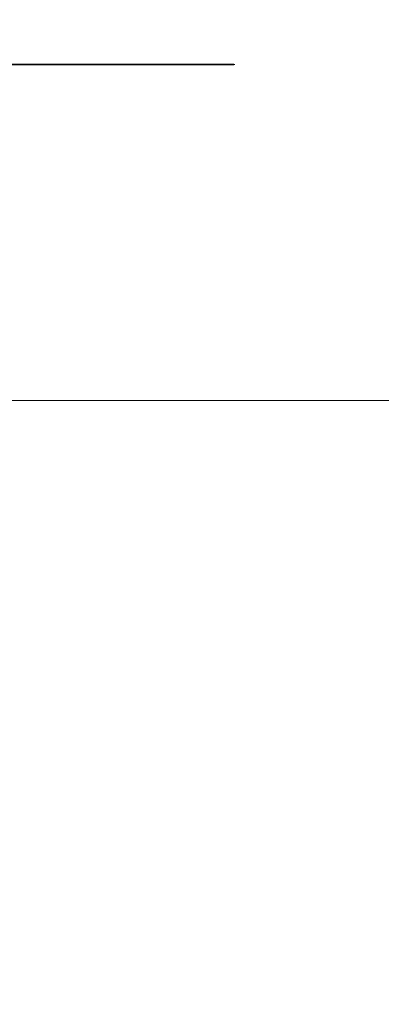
# Model space of a CAD drawing. Header units: millimetres. Extents: x -30280 to 309309, y -17460 to 4378.
# Tile 601 of 656: x 161800 to 161866, y -14242 to -14064. Entities that reach past the tile are written whole.
import ezdxf

# ---------------------------------------------------------------- set-up
doc = ezdxf.new("R2010")
doc.units = ezdxf.units.MM
doc.header["$MEASUREMENT"] = 0
doc.linetypes.add('Wipeout_Contour', pattern=[1000, 0, -1000])
doc.layers.add('P1_PLANTA PRIMERA_4_Nuevo_01 Sanitaris', color=7, linetype='Continuous')
doc.layers.add('P1_PLANTA PRIMERA_4_Nuevo_08_E_Envans secs', color=7, linetype='Continuous')
doc.layers.add('P1_PLANTA PRIMERA_4_Nuevo_01 Sanitaris_Pluma_Nº__75', color=7, linetype='Continuous', lineweight=5)

msp = doc.modelspace()

# ---------------------------------------------------------------- wipeouts: each hides what was drawn before it
at = {"color": 254, "linetype": 'Wipeout_Contour', "lineweight": 0, "ltscale": 649795.878531}
msp.add_wipeout([(161836.25, -14072.17), (161836.86, -14075.28), (161840.12, -14075.28), (161839.5, -14072.17)], dxfattribs=at).dxf.layer = 'P1_PLANTA PRIMERA_4_Nuevo_01 Sanitaris'

# ---------------------------------------------------------------- next in the draw order: wipeouts: each hides what was drawn before it
at = {"color": 254, "linetype": 'Wipeout_Contour', "lineweight": 0, "ltscale": 649770.186113}
msp.add_wipeout([(161826.63, -14072.17), (161827.2, -14075.28), (161836.86, -14075.28), (161836.25, -14072.17)], dxfattribs=at).dxf.layer = 'P1_PLANTA PRIMERA_4_Nuevo_01 Sanitaris'

# ---------------------------------------------------------------- next in the draw order: wipeouts: each hides what was drawn before it
at = {"color": 254, "linetype": 'Wipeout_Contour', "lineweight": 0, "ltscale": 649719.88753}
msp.add_wipeout([(161826.63, -14072.17), (161811.06, -14072.17), (161811.56, -14075.28), (161827.2, -14075.28)], dxfattribs=at).dxf.layer = 'P1_PLANTA PRIMERA_4_Nuevo_01 Sanitaris'
at = {"color": 254, "linetype": 'Wipeout_Contour', "lineweight": 0, "ltscale": 649809.253759}
msp.add_wipeout([(161836.86, -14075.28), (161841.79, -14084.86), (161845.16, -14084.86), (161840.12, -14075.28)], dxfattribs=at).dxf.layer = 'P1_PLANTA PRIMERA_4_Nuevo_01 Sanitaris'

# ---------------------------------------------------------------- next in the draw order: wipeouts: each hides what was drawn before it
at = {"color": 254, "linetype": 'Wipeout_Contour', "lineweight": 0, "ltscale": 649647.294163}
msp.add_wipeout([(161790.28, -14072.17), (161790.68, -14075.28), (161811.56, -14075.28), (161811.06, -14072.17)], dxfattribs=at).dxf.layer = 'P1_PLANTA PRIMERA_4_Nuevo_01 Sanitaris'
at = {"color": 254, "linetype": 'Wipeout_Contour', "lineweight": 0, "ltscale": 649783.059305}
msp.add_wipeout([(161827.2, -14075.28), (161831.78, -14084.86), (161841.79, -14084.86), (161836.86, -14075.28)], dxfattribs=at).dxf.layer = 'P1_PLANTA PRIMERA_4_Nuevo_01 Sanitaris'

# ---------------------------------------------------------------- next in the draw order: wipeouts: each hides what was drawn before it
at = {"color": 254, "linetype": 'Wipeout_Contour', "lineweight": 0, "ltscale": 649731.763958}
msp.add_wipeout([(161827.2, -14075.28), (161811.56, -14075.28), (161815.6, -14084.86), (161831.78, -14084.86)], dxfattribs=at).dxf.layer = 'P1_PLANTA PRIMERA_4_Nuevo_01 Sanitaris'
at = {"color": 254, "linetype": 'Wipeout_Contour', "lineweight": 0, "ltscale": 649824.988181}
msp.add_wipeout([(161841.79, -14084.86), (161843.58, -14087.95), (161847, -14087.95), (161845.16, -14084.86)], dxfattribs=at).dxf.layer = 'P1_PLANTA PRIMERA_4_Nuevo_01 Sanitaris'

# ---------------------------------------------------------------- next in the draw order: wipeouts: each hides what was drawn before it
at = {"color": 254, "linetype": 'Wipeout_Contour', "lineweight": 0, "ltscale": 649657.728773}
msp.add_wipeout([(161790.68, -14075.28), (161793.98, -14084.86), (161815.6, -14084.86), (161811.56, -14075.28)], dxfattribs=at).dxf.layer = 'P1_PLANTA PRIMERA_4_Nuevo_01 Sanitaris'
at = {"color": 254, "linetype": 'Wipeout_Contour', "lineweight": 0, "ltscale": 649798.166692}
msp.add_wipeout([(161831.78, -14084.86), (161833.45, -14087.95), (161843.58, -14087.95), (161841.79, -14084.86)], dxfattribs=at).dxf.layer = 'P1_PLANTA PRIMERA_4_Nuevo_01 Sanitaris'

# ---------------------------------------------------------------- next in the draw order: wipeouts: each hides what was drawn before it
at = {"color": 254, "linetype": 'Wipeout_Contour', "lineweight": 0, "ltscale": 649745.654385}
msp.add_wipeout([(161831.78, -14084.86), (161815.6, -14084.86), (161817.07, -14087.95), (161833.45, -14087.95)], dxfattribs=at).dxf.layer = 'P1_PLANTA PRIMERA_4_Nuevo_01 Sanitaris'
at = {"color": 254, "linetype": 'Wipeout_Contour', "lineweight": 0, "ltscale": 649835.252984}
msp.add_wipeout([(161843.58, -14087.95), (161846.35, -14091.12), (161849.82, -14091.12), (161847, -14087.95)], dxfattribs=at).dxf.layer = 'P1_PLANTA PRIMERA_4_Nuevo_01 Sanitaris'

# ---------------------------------------------------------------- next in the draw order: wipeouts: each hides what was drawn before it
at = {"color": 254, "linetype": 'Wipeout_Contour', "lineweight": 0, "ltscale": 649669.865499}
msp.add_wipeout([(161793.98, -14084.86), (161795.18, -14087.95), (161817.07, -14087.95), (161815.6, -14084.86)], dxfattribs=at).dxf.layer = 'P1_PLANTA PRIMERA_4_Nuevo_01 Sanitaris'
at = {"color": 254, "linetype": 'Wipeout_Contour', "lineweight": 0, "ltscale": 649808.013419}
msp.add_wipeout([(161833.45, -14087.95), (161836.02, -14091.12), (161846.35, -14091.12), (161843.58, -14087.95)], dxfattribs=at).dxf.layer = 'P1_PLANTA PRIMERA_4_Nuevo_01 Sanitaris'

# ---------------------------------------------------------------- next in the draw order: wipeouts: each hides what was drawn before it
at = {"color": 254, "linetype": 'Wipeout_Contour', "lineweight": 0, "ltscale": 649754.679455}
msp.add_wipeout([(161833.45, -14087.95), (161817.07, -14087.95), (161819.33, -14091.12), (161836.02, -14091.12)], dxfattribs=at).dxf.layer = 'P1_PLANTA PRIMERA_4_Nuevo_01 Sanitaris'
at = {"color": 254, "linetype": 'Wipeout_Contour', "lineweight": 0, "ltscale": 649848.483097}
msp.add_wipeout([(161846.35, -14091.12), (161849.64, -14093.78), (161853.2, -14093.78), (161849.82, -14091.12)], dxfattribs=at).dxf.layer = 'P1_PLANTA PRIMERA_4_Nuevo_01 Sanitaris'

# ---------------------------------------------------------------- next in the draw order: wipeouts: each hides what was drawn before it
at = {"color": 254, "linetype": 'Wipeout_Contour', "lineweight": 0, "ltscale": 649677.704044}
msp.add_wipeout([(161795.18, -14087.95), (161797.03, -14091.12), (161819.33, -14091.12), (161817.07, -14087.95)], dxfattribs=at).dxf.layer = 'P1_PLANTA PRIMERA_4_Nuevo_01 Sanitaris'
at = {"color": 254, "linetype": 'Wipeout_Contour', "lineweight": 0, "ltscale": 649820.685322}
msp.add_wipeout([(161836.02, -14091.12), (161839.09, -14093.78), (161849.64, -14093.78), (161846.35, -14091.12)], dxfattribs=at).dxf.layer = 'P1_PLANTA PRIMERA_4_Nuevo_01 Sanitaris'

# ---------------------------------------------------------------- next in the draw order: wipeouts: each hides what was drawn before it
at = {"color": 254, "linetype": 'Wipeout_Contour', "lineweight": 0, "ltscale": 649766.256973}
msp.add_wipeout([(161836.02, -14091.12), (161819.33, -14091.12), (161822.03, -14093.78), (161839.09, -14093.78)], dxfattribs=at).dxf.layer = 'P1_PLANTA PRIMERA_4_Nuevo_01 Sanitaris'
at = {"color": 254, "linetype": 'Wipeout_Contour', "lineweight": 0, "ltscale": 649859.535869}
msp.add_wipeout([(161849.64, -14093.78), (161851.51, -14094.82), (161855.11, -14094.82), (161853.2, -14093.78)], dxfattribs=at).dxf.layer = 'P1_PLANTA PRIMERA_4_Nuevo_01 Sanitaris'

# ---------------------------------------------------------------- next in the draw order: wipeouts: each hides what was drawn before it
at = {"color": 254, "linetype": 'Wipeout_Contour', "lineweight": 0, "ltscale": 649687.701723}
msp.add_wipeout([(161797.03, -14091.12), (161799.23, -14093.78), (161822.03, -14093.78), (161819.33, -14091.12)], dxfattribs=at).dxf.layer = 'P1_PLANTA PRIMERA_4_Nuevo_01 Sanitaris'
at = {"color": 254, "linetype": 'Wipeout_Contour', "lineweight": 0, "ltscale": 649831.258319}
msp.add_wipeout([(161839.09, -14093.78), (161840.83, -14094.82), (161851.51, -14094.82), (161849.64, -14093.78)], dxfattribs=at).dxf.layer = 'P1_PLANTA PRIMERA_4_Nuevo_01 Sanitaris'

# ---------------------------------------------------------------- next in the draw order: wipeouts: each hides what was drawn before it
at = {"color": 254, "linetype": 'Wipeout_Contour', "lineweight": 0, "ltscale": 649775.895559}
msp.add_wipeout([(161839.09, -14093.78), (161822.03, -14093.78), (161823.56, -14094.82), (161840.83, -14094.82)], dxfattribs=at).dxf.layer = 'P1_PLANTA PRIMERA_4_Nuevo_01 Sanitaris'
at = {"color": 254, "linetype": 'Wipeout_Contour', "lineweight": 0, "ltscale": 649870.844655}
msp.add_wipeout([(161851.51, -14094.82), (161855, -14096.76), (161858.68, -14096.76), (161855.11, -14094.82)], dxfattribs=at).dxf.layer = 'P1_PLANTA PRIMERA_4_Nuevo_01 Sanitaris'

# ---------------------------------------------------------------- next in the draw order: wipeouts: each hides what was drawn before it
at = {"color": 254, "linetype": 'Wipeout_Contour', "lineweight": 0, "ltscale": 649695.992785}
msp.add_wipeout([(161799.23, -14093.78), (161800.48, -14094.82), (161823.56, -14094.82), (161822.03, -14093.78)], dxfattribs=at).dxf.layer = 'P1_PLANTA PRIMERA_4_Nuevo_01 Sanitaris'
at = {"color": 254, "linetype": 'Wipeout_Contour', "lineweight": 0, "ltscale": 649842.076477}
msp.add_wipeout([(161840.83, -14094.82), (161844.07, -14096.76), (161855, -14096.76), (161851.51, -14094.82)], dxfattribs=at).dxf.layer = 'P1_PLANTA PRIMERA_4_Nuevo_01 Sanitaris'

# ---------------------------------------------------------------- next in the draw order: wipeouts: each hides what was drawn before it
at = {"color": 254, "linetype": 'Wipeout_Contour', "lineweight": 0, "ltscale": 649595.249021}
msp.add_wipeout([(161771.77, -14093.78), (161772.68, -14094.82), (161800.48, -14094.82), (161799.23, -14093.78)], dxfattribs=at).dxf.layer = 'P1_PLANTA PRIMERA_4_Nuevo_01 Sanitaris'
at = {"color": 254, "linetype": 'Wipeout_Contour', "lineweight": 0, "ltscale": 649785.748159}
msp.add_wipeout([(161840.83, -14094.82), (161823.56, -14094.82), (161826.41, -14096.76), (161844.07, -14096.76)], dxfattribs=at).dxf.layer = 'P1_PLANTA PRIMERA_4_Nuevo_01 Sanitaris'
at = {"color": 254, "linetype": 'Wipeout_Contour', "lineweight": 0, "ltscale": 649891.478823}
msp.add_wipeout([(161855, -14096.76), (161861.15, -14101.74), (161864.97, -14101.74), (161858.68, -14096.76)], dxfattribs=at).dxf.layer = 'P1_PLANTA PRIMERA_4_Nuevo_01 Sanitaris'

# ---------------------------------------------------------------- next in the draw order: wipeouts: each hides what was drawn before it
at = {"color": 254, "linetype": 'Wipeout_Contour', "lineweight": 0, "ltscale": 649704.450731}
msp.add_wipeout([(161800.48, -14094.82), (161802.81, -14096.76), (161826.41, -14096.76), (161823.56, -14094.82)], dxfattribs=at).dxf.layer = 'P1_PLANTA PRIMERA_4_Nuevo_01 Sanitaris'
at = {"color": 254, "linetype": 'Wipeout_Contour', "lineweight": 0, "ltscale": 649861.826007}
msp.add_wipeout([(161844.07, -14096.76), (161849.8, -14101.74), (161861.15, -14101.74), (161855, -14096.76)], dxfattribs=at).dxf.layer = 'P1_PLANTA PRIMERA_4_Nuevo_01 Sanitaris'

# ---------------------------------------------------------------- next in the draw order: wipeouts: each hides what was drawn before it
at = {"color": 254, "linetype": 'Wipeout_Contour', "lineweight": 0, "ltscale": 649601.94767}
msp.add_wipeout([(161772.68, -14094.82), (161774.39, -14096.76), (161802.81, -14096.76), (161800.48, -14094.82)], dxfattribs=at).dxf.layer = 'P1_PLANTA PRIMERA_4_Nuevo_01 Sanitaris'
at = {"color": 254, "linetype": 'Wipeout_Contour', "lineweight": 0, "ltscale": 649803.75883}
msp.add_wipeout([(161826.41, -14096.76), (161831.45, -14101.74), (161849.8, -14101.74), (161844.07, -14096.76)], dxfattribs=at).dxf.layer = 'P1_PLANTA PRIMERA_4_Nuevo_01 Sanitaris'
at = {"color": 254, "linetype": 'Wipeout_Contour', "lineweight": 0, "ltscale": 649916.167838}
msp.add_wipeout([(161861.15, -14101.74), (161866.31, -14107.66), (161870.25, -14107.66), (161864.97, -14101.74)], dxfattribs=at).dxf.layer = 'P1_PLANTA PRIMERA_4_Nuevo_01 Sanitaris'

# ---------------------------------------------------------------- next in the draw order: wipeouts: each hides what was drawn before it
at = {"color": 254, "linetype": 'Wipeout_Contour', "lineweight": 0, "ltscale": 649719.949772}
msp.add_wipeout([(161802.81, -14096.76), (161806.93, -14101.74), (161831.45, -14101.74), (161826.41, -14096.76)], dxfattribs=at).dxf.layer = 'P1_PLANTA PRIMERA_4_Nuevo_01 Sanitaris'
at = {"color": 254, "linetype": 'Wipeout_Contour', "lineweight": 0, "ltscale": 649885.469205}
msp.add_wipeout([(161861.15, -14101.74), (161849.8, -14101.74), (161854.6, -14107.66), (161866.31, -14107.66)], dxfattribs=at).dxf.layer = 'P1_PLANTA PRIMERA_4_Nuevo_01 Sanitaris'

# ---------------------------------------------------------------- next in the draw order: wipeouts: each hides what was drawn before it
at = {"color": 254, "linetype": 'Wipeout_Contour', "lineweight": 0, "ltscale": 649614.250827}
msp.add_wipeout([(161774.37, -14096.76), (161777.38, -14101.74), (161806.93, -14101.74), (161802.81, -14096.76)], dxfattribs=at).dxf.layer = 'P1_PLANTA PRIMERA_4_Nuevo_01 Sanitaris'
at = {"color": 254, "linetype": 'Wipeout_Contour', "lineweight": 0, "ltscale": 649825.357653}
msp.add_wipeout([(161831.45, -14101.74), (161835.67, -14107.66), (161854.6, -14107.66), (161849.8, -14101.74)], dxfattribs=at).dxf.layer = 'P1_PLANTA PRIMERA_4_Nuevo_01 Sanitaris'

# ---------------------------------------------------------------- next in the draw order: wipeouts: each hides what was drawn before it
at = {"color": 254, "linetype": 'Wipeout_Contour', "lineweight": 0, "ltscale": 649738.599001}
msp.add_wipeout([(161806.93, -14101.74), (161810.38, -14107.66), (161835.67, -14107.66), (161831.45, -14101.74)], dxfattribs=at).dxf.layer = 'P1_PLANTA PRIMERA_4_Nuevo_01 Sanitaris'
at = {"color": 254, "linetype": 'Wipeout_Contour', "lineweight": 0, "ltscale": 649905.258136}
msp.add_wipeout([(161866.31, -14107.66), (161854.6, -14107.66), (161858.32, -14114.34), (161870.3, -14114.34)], dxfattribs=at).dxf.layer = 'P1_PLANTA PRIMERA_4_Nuevo_01 Sanitaris'

# ---------------------------------------------------------------- next in the draw order: wipeouts: each hides what was drawn before it
at = {"color": 254, "linetype": 'Wipeout_Contour', "lineweight": 0, "ltscale": 649629.180514}
msp.add_wipeout([(161777.38, -14101.74), (161779.9, -14107.66), (161810.38, -14107.66), (161806.93, -14101.74)], dxfattribs=at).dxf.layer = 'P1_PLANTA PRIMERA_4_Nuevo_01 Sanitaris'
at = {"color": 254, "linetype": 'Wipeout_Contour', "lineweight": 0, "ltscale": 649843.492109}
msp.add_wipeout([(161835.67, -14107.66), (161838.94, -14114.34), (161858.32, -14114.34), (161854.6, -14107.66)], dxfattribs=at).dxf.layer = 'P1_PLANTA PRIMERA_4_Nuevo_01 Sanitaris'

# ---------------------------------------------------------------- next in the draw order: wipeouts: each hides what was drawn before it
at = {"color": 254, "linetype": 'Wipeout_Contour', "lineweight": 0, "ltscale": 649754.346608}
msp.add_wipeout([(161810.38, -14107.66), (161813.06, -14114.34), (161838.94, -14114.34), (161835.67, -14107.66)], dxfattribs=at).dxf.layer = 'P1_PLANTA PRIMERA_4_Nuevo_01 Sanitaris'
at = {"color": 254, "linetype": 'Wipeout_Contour', "lineweight": 0, "ltscale": 649920.591946}
msp.add_wipeout([(161870.3, -14114.34), (161858.32, -14114.34), (161860.85, -14121.58), (161873.02, -14121.58)], dxfattribs=at).dxf.layer = 'P1_PLANTA PRIMERA_4_Nuevo_01 Sanitaris'

# ---------------------------------------------------------------- next in the draw order: wipeouts: each hides what was drawn before it
at = {"color": 254, "linetype": 'Wipeout_Contour', "lineweight": 0, "ltscale": 649641.918285}
msp.add_wipeout([(161779.9, -14107.66), (161781.85, -14114.34), (161813.06, -14114.34), (161810.38, -14107.66)], dxfattribs=at).dxf.layer = 'P1_PLANTA PRIMERA_4_Nuevo_01 Sanitaris'
at = {"color": 254, "linetype": 'Wipeout_Contour', "lineweight": 0, "ltscale": 649857.611634}
msp.add_wipeout([(161838.94, -14114.34), (161841.17, -14121.58), (161860.85, -14121.58), (161858.32, -14114.34)], dxfattribs=at).dxf.layer = 'P1_PLANTA PRIMERA_4_Nuevo_01 Sanitaris'

# ---------------------------------------------------------------- next in the draw order: wipeouts: each hides what was drawn before it
at = {"color": 254, "linetype": 'Wipeout_Contour', "lineweight": 0, "ltscale": 649766.714522}
msp.add_wipeout([(161813.06, -14114.34), (161814.87, -14121.58), (161841.17, -14121.58), (161838.94, -14114.34)], dxfattribs=at).dxf.layer = 'P1_PLANTA PRIMERA_4_Nuevo_01 Sanitaris'
at = {"color": 254, "linetype": 'Wipeout_Contour', "lineweight": 0, "ltscale": 649931.007506}
msp.add_wipeout([(161873.02, -14121.58), (161860.85, -14121.58), (161862.12, -14129.16), (161874.38, -14129.16)], dxfattribs=at).dxf.layer = 'P1_PLANTA PRIMERA_4_Nuevo_01 Sanitaris'

# ---------------------------------------------------------------- next in the draw order: wipeouts: each hides what was drawn before it
at = {"color": 254, "linetype": 'Wipeout_Contour', "lineweight": 0, "ltscale": 649652.077459}
msp.add_wipeout([(161781.85, -14114.34), (161783.18, -14121.58), (161814.87, -14121.58), (161813.06, -14114.34)], dxfattribs=at).dxf.layer = 'P1_PLANTA PRIMERA_4_Nuevo_01 Sanitaris'
at = {"color": 254, "linetype": 'Wipeout_Contour', "lineweight": 0, "ltscale": 649867.289832}
msp.add_wipeout([(161841.17, -14121.58), (161842.28, -14129.16), (161862.12, -14129.16), (161860.85, -14121.58)], dxfattribs=at).dxf.layer = 'P1_PLANTA PRIMERA_4_Nuevo_01 Sanitaris'

# ---------------------------------------------------------------- next in the draw order: wipeouts: each hides what was drawn before it
at = {"color": 254, "linetype": 'Wipeout_Contour', "lineweight": 0, "ltscale": 649775.329234}
msp.add_wipeout([(161814.87, -14121.58), (161815.78, -14129.16), (161842.28, -14129.16), (161841.17, -14121.58)], dxfattribs=at).dxf.layer = 'P1_PLANTA PRIMERA_4_Nuevo_01 Sanitaris'
at = {"color": 254, "linetype": 'Wipeout_Contour', "lineweight": 0, "ltscale": 649935.496406}
msp.add_wipeout([(161862.1, -14132.64), (161874.36, -14132.64), (161874.38, -14129.16), (161862.12, -14129.16)], dxfattribs=at).dxf.layer = 'P1_PLANTA PRIMERA_4_Nuevo_01 Sanitaris'

# ---------------------------------------------------------------- next in the draw order: wipeouts: each hides what was drawn before it
at = {"color": 254, "linetype": 'Wipeout_Contour', "lineweight": 0, "ltscale": 649659.351182}
msp.add_wipeout([(161783.18, -14121.58), (161783.85, -14129.16), (161815.78, -14129.16), (161814.87, -14121.58)], dxfattribs=at).dxf.layer = 'P1_PLANTA PRIMERA_4_Nuevo_01 Sanitaris'
at = {"color": 254, "linetype": 'Wipeout_Contour', "lineweight": 0, "ltscale": 649871.53707}
msp.add_wipeout([(161842.28, -14129.16), (161842.26, -14132.64), (161862.1, -14132.64), (161862.12, -14129.16)], dxfattribs=at).dxf.layer = 'P1_PLANTA PRIMERA_4_Nuevo_01 Sanitaris'

# ---------------------------------------------------------------- next in the draw order: wipeouts: each hides what was drawn before it
at = {"color": 254, "linetype": 'Wipeout_Contour', "lineweight": 0, "ltscale": 649779.227986}
msp.add_wipeout([(161815.78, -14129.16), (161815.77, -14132.64), (161842.26, -14132.64), (161842.28, -14129.16)], dxfattribs=at).dxf.layer = 'P1_PLANTA PRIMERA_4_Nuevo_01 Sanitaris'
at = {"color": 254, "linetype": 'Wipeout_Contour', "lineweight": 0, "ltscale": 649918.891364}
msp.add_wipeout([(161861.64, -14132.77), (161861.64, -14140.75), (161865.48, -14140.75), (161865.48, -14132.77)], dxfattribs=at).dxf.layer = 'P1_PLANTA PRIMERA_4_Nuevo_01 Sanitaris'

# ---------------------------------------------------------------- next in the draw order: wipeouts: each hides what was drawn before it
at = {"color": 254, "linetype": 'Wipeout_Contour', "lineweight": 0, "ltscale": 649662.81053}
msp.add_wipeout([(161783.85, -14129.16), (161783.84, -14132.64), (161815.77, -14132.64), (161815.78, -14129.16)], dxfattribs=at).dxf.layer = 'P1_PLANTA PRIMERA_4_Nuevo_01 Sanitaris'
at = {"color": 254, "linetype": 'Wipeout_Contour', "lineweight": 0, "ltscale": 649888.569833}
msp.add_wipeout([(161850.26, -14132.77), (161850.26, -14140.75), (161861.64, -14140.75), (161861.64, -14132.77)], dxfattribs=at).dxf.layer = 'P1_PLANTA PRIMERA_4_Nuevo_01 Sanitaris'

# ---------------------------------------------------------------- next in the draw order: wipeouts: each hides what was drawn before it
at = {"color": 254, "linetype": 'Wipeout_Contour', "lineweight": 0, "ltscale": 649829.209649}
msp.add_wipeout([(161831.85, -14140.75), (161850.26, -14140.75), (161850.26, -14132.77), (161831.85, -14132.77)], dxfattribs=at).dxf.layer = 'P1_PLANTA PRIMERA_4_Nuevo_01 Sanitaris'
at = {"color": 254, "linetype": 'Wipeout_Contour', "lineweight": 0, "ltscale": 649917.161179}
msp.add_wipeout([(161861.64, -14140.75), (161858.73, -14156.49), (161862.5, -14156.49), (161865.48, -14140.75)], dxfattribs=at).dxf.layer = 'P1_PLANTA PRIMERA_4_Nuevo_01 Sanitaris'

# ---------------------------------------------------------------- next in the draw order: wipeouts: each hides what was drawn before it
at = {"color": 254, "linetype": 'Wipeout_Contour', "lineweight": 0, "ltscale": 649743.538271}
msp.add_wipeout([(161807.26, -14132.77), (161807.26, -14140.75), (161831.85, -14140.75), (161831.85, -14132.77)], dxfattribs=at).dxf.layer = 'P1_PLANTA PRIMERA_4_Nuevo_01 Sanitaris'
at = {"color": 254, "linetype": 'Wipeout_Contour', "lineweight": 0, "ltscale": 649887.112822}
msp.add_wipeout([(161850.26, -14140.75), (161847.55, -14156.49), (161858.73, -14156.49), (161861.64, -14140.75)], dxfattribs=at).dxf.layer = 'P1_PLANTA PRIMERA_4_Nuevo_01 Sanitaris'

# ---------------------------------------------------------------- next in the draw order: wipeouts: each hides what was drawn before it
at = {"color": 254, "linetype": 'Wipeout_Contour', "lineweight": 0, "ltscale": 649635.492081}
msp.add_wipeout([(161777.62, -14132.77), (161777.62, -14140.75), (161807.26, -14140.75), (161807.26, -14132.77)], dxfattribs=at).dxf.layer = 'P1_PLANTA PRIMERA_4_Nuevo_01 Sanitaris'
at = {"color": 254, "linetype": 'Wipeout_Contour', "lineweight": 0, "ltscale": 649828.280523}
msp.add_wipeout([(161829.47, -14156.49), (161847.55, -14156.49), (161850.26, -14140.75), (161831.85, -14140.75)], dxfattribs=at).dxf.layer = 'P1_PLANTA PRIMERA_4_Nuevo_01 Sanitaris'
at = {"color": 254, "linetype": 'Wipeout_Contour', "lineweight": 0, "ltscale": 649905.09135}
msp.add_wipeout([(161858.73, -14156.49), (161853, -14171.5), (161856.63, -14171.5), (161862.5, -14156.49)], dxfattribs=at).dxf.layer = 'P1_PLANTA PRIMERA_4_Nuevo_01 Sanitaris'

# ---------------------------------------------------------------- next in the draw order: wipeouts: each hides what was drawn before it
at = {"color": 254, "linetype": 'Wipeout_Contour', "lineweight": 0, "ltscale": 649743.369759}
msp.add_wipeout([(161807.26, -14140.75), (161805.31, -14156.49), (161829.47, -14156.49), (161831.85, -14140.75)], dxfattribs=at).dxf.layer = 'P1_PLANTA PRIMERA_4_Nuevo_01 Sanitaris'
at = {"color": 254, "linetype": 'Wipeout_Contour', "lineweight": 0, "ltscale": 649875.846965}
msp.add_wipeout([(161847.55, -14156.49), (161842.21, -14171.5), (161853, -14171.5), (161858.73, -14156.49)], dxfattribs=at).dxf.layer = 'P1_PLANTA PRIMERA_4_Nuevo_01 Sanitaris'

# ---------------------------------------------------------------- next in the draw order: wipeouts: each hides what was drawn before it
at = {"color": 254, "linetype": 'Wipeout_Contour', "lineweight": 0, "ltscale": 649636.282402}
msp.add_wipeout([(161777.62, -14140.75), (161776.2, -14156.49), (161805.31, -14156.49), (161807.26, -14140.75)], dxfattribs=at).dxf.layer = 'P1_PLANTA PRIMERA_4_Nuevo_01 Sanitaris'
at = {"color": 254, "linetype": 'Wipeout_Contour', "lineweight": 0, "ltscale": 649818.580199}
msp.add_wipeout([(161824.77, -14171.5), (161842.21, -14171.5), (161847.55, -14156.49), (161829.47, -14156.49)], dxfattribs=at).dxf.layer = 'P1_PLANTA PRIMERA_4_Nuevo_01 Sanitaris'

# ---------------------------------------------------------------- next in the draw order: wipeouts: each hides what was drawn before it
at = {"color": 254, "linetype": 'Wipeout_Contour', "lineweight": 0, "ltscale": 649735.926603}
msp.add_wipeout([(161805.31, -14156.49), (161801.48, -14171.5), (161824.77, -14171.5), (161829.47, -14156.49)], dxfattribs=at).dxf.layer = 'P1_PLANTA PRIMERA_4_Nuevo_01 Sanitaris'
at = {"color": 254, "linetype": 'Wipeout_Contour', "lineweight": 0, "ltscale": 649881.665303}
msp.add_wipeout([(161853, -14171.5), (161844.61, -14185.34), (161848.05, -14185.34), (161856.63, -14171.5)], dxfattribs=at).dxf.layer = 'P1_PLANTA PRIMERA_4_Nuevo_01 Sanitaris'

# ---------------------------------------------------------------- next in the draw order: wipeouts: each hides what was drawn before it
at = {"color": 254, "linetype": 'Wipeout_Contour', "lineweight": 0, "ltscale": 649631.685006}
msp.add_wipeout([(161776.2, -14156.49), (161773.4, -14171.5), (161801.48, -14171.5), (161805.31, -14156.49)], dxfattribs=at).dxf.layer = 'P1_PLANTA PRIMERA_4_Nuevo_01 Sanitaris'
at = {"color": 254, "linetype": 'Wipeout_Contour', "lineweight": 0, "ltscale": 649853.72906}
msp.add_wipeout([(161842.21, -14171.5), (161834.41, -14185.34), (161844.61, -14185.34), (161853, -14171.5)], dxfattribs=at).dxf.layer = 'P1_PLANTA PRIMERA_4_Nuevo_01 Sanitaris'

# ---------------------------------------------------------------- next in the draw order: wipeouts: each hides what was drawn before it
at = {"color": 254, "linetype": 'Wipeout_Contour', "lineweight": 0, "ltscale": 649799.01671}
msp.add_wipeout([(161824.77, -14171.5), (161817.91, -14185.34), (161834.41, -14185.34), (161842.21, -14171.5)], dxfattribs=at).dxf.layer = 'P1_PLANTA PRIMERA_4_Nuevo_01 Sanitaris'

# ---------------------------------------------------------------- next in the draw order: wipeouts: each hides what was drawn before it
at = {"color": 254, "linetype": 'Wipeout_Contour', "lineweight": 0, "ltscale": 649720.047396}
msp.add_wipeout([(161801.48, -14171.5), (161795.87, -14185.34), (161817.91, -14185.34), (161824.77, -14171.5)], dxfattribs=at).dxf.layer = 'P1_PLANTA PRIMERA_4_Nuevo_01 Sanitaris'
at = {"color": 254, "linetype": 'Wipeout_Contour', "lineweight": 0, "ltscale": 649847.590775}
msp.add_wipeout([(161844.61, -14185.34), (161833.83, -14197.58), (161837.02, -14197.58), (161848.05, -14185.34)], dxfattribs=at).dxf.layer = 'P1_PLANTA PRIMERA_4_Nuevo_01 Sanitaris'

# ---------------------------------------------------------------- next in the draw order: wipeouts: each hides what was drawn before it
at = {"color": 254, "linetype": 'Wipeout_Contour', "lineweight": 0, "ltscale": 649620.451243}
msp.add_wipeout([(161773.4, -14171.5), (161769.3, -14185.34), (161795.87, -14185.34), (161801.48, -14171.5)], dxfattribs=at).dxf.layer = 'P1_PLANTA PRIMERA_4_Nuevo_01 Sanitaris'
at = {"color": 254, "linetype": 'Wipeout_Contour', "lineweight": 0, "ltscale": 649821.427395}
msp.add_wipeout([(161834.41, -14185.34), (161824.37, -14197.58), (161833.83, -14197.58), (161844.61, -14185.34)], dxfattribs=at).dxf.layer = 'P1_PLANTA PRIMERA_4_Nuevo_01 Sanitaris'

# ---------------------------------------------------------------- next in the draw order: wipeouts: each hides what was drawn before it
at = {"color": 254, "linetype": 'Wipeout_Contour', "lineweight": 0, "ltscale": 649770.180856}
msp.add_wipeout([(161809.08, -14197.58), (161824.37, -14197.58), (161834.41, -14185.34), (161817.91, -14185.34)], dxfattribs=at).dxf.layer = 'P1_PLANTA PRIMERA_4_Nuevo_01 Sanitaris'

# ---------------------------------------------------------------- next in the draw order: wipeouts: each hides what was drawn before it
at = {"color": 254, "linetype": 'Wipeout_Contour', "lineweight": 0, "ltscale": 649696.211385}
msp.add_wipeout([(161795.87, -14185.34), (161788.65, -14197.58), (161809.08, -14197.58), (161817.91, -14185.34)], dxfattribs=at).dxf.layer = 'P1_PLANTA PRIMERA_4_Nuevo_01 Sanitaris'
at = {"color": 254, "linetype": 'Wipeout_Contour', "lineweight": 0, "ltscale": 649803.902597}
msp.add_wipeout([(161833.83, -14197.58), (161820.98, -14207.85), (161823.87, -14207.85), (161837.02, -14197.58)], dxfattribs=at).dxf.layer = 'P1_PLANTA PRIMERA_4_Nuevo_01 Sanitaris'

# ---------------------------------------------------------------- next in the draw order: wipeouts: each hides what was drawn before it
at = {"color": 254, "linetype": 'Wipeout_Contour', "lineweight": 0, "ltscale": 649779.923204}
msp.add_wipeout([(161824.37, -14197.58), (161812.42, -14207.85), (161820.98, -14207.85), (161833.83, -14197.58)], dxfattribs=at).dxf.layer = 'P1_PLANTA PRIMERA_4_Nuevo_01 Sanitaris'

# ---------------------------------------------------------------- next in the draw order: wipeouts: each hides what was drawn before it
at = {"color": 254, "linetype": 'Wipeout_Contour', "lineweight": 0, "ltscale": 649732.948518}
msp.add_wipeout([(161798.56, -14207.85), (161812.42, -14207.85), (161824.37, -14197.58), (161809.08, -14197.58)], dxfattribs=at).dxf.layer = 'P1_PLANTA PRIMERA_4_Nuevo_01 Sanitaris'

# ---------------------------------------------------------------- next in the draw order: wipeouts: each hides what was drawn before it
at = {"color": 254, "linetype": 'Wipeout_Contour', "lineweight": 0, "ltscale": 649665.142472}
msp.add_wipeout([(161788.65, -14197.58), (161780.06, -14207.85), (161798.56, -14207.85), (161809.08, -14197.58)], dxfattribs=at).dxf.layer = 'P1_PLANTA PRIMERA_4_Nuevo_01 Sanitaris'
at = {"color": 254, "linetype": 'Wipeout_Contour', "lineweight": 0, "ltscale": 649768.150134}
msp.add_wipeout([(161820.98, -14207.85), (161814.91, -14211.17), (161817.66, -14211.17), (161823.87, -14207.85)], dxfattribs=at).dxf.layer = 'P1_PLANTA PRIMERA_4_Nuevo_01 Sanitaris'

# ---------------------------------------------------------------- next in the draw order: wipeouts: each hides what was drawn before it
at = {"color": 254, "linetype": 'Wipeout_Contour', "lineweight": 0, "ltscale": 649745.90725}
msp.add_wipeout([(161812.42, -14207.85), (161806.77, -14211.17), (161814.91, -14211.17), (161820.98, -14207.85)], dxfattribs=at).dxf.layer = 'P1_PLANTA PRIMERA_4_Nuevo_01 Sanitaris'

# ---------------------------------------------------------------- next in the draw order: wipeouts: each hides what was drawn before it
at = {"color": 254, "linetype": 'Wipeout_Contour', "lineweight": 0, "ltscale": 649702.342235}
msp.add_wipeout([(161793.59, -14211.17), (161806.77, -14211.17), (161812.42, -14207.85), (161798.56, -14207.85)], dxfattribs=at).dxf.layer = 'P1_PLANTA PRIMERA_4_Nuevo_01 Sanitaris'

# ---------------------------------------------------------------- next in the draw order: wipeouts: each hides what was drawn before it
at = {"color": 254, "linetype": 'Wipeout_Contour', "lineweight": 0, "ltscale": 649723.476907}
msp.add_wipeout([(161814.91, -14211.17), (161797.68, -14220.97), (161800.02, -14220.97), (161817.66, -14211.17)], dxfattribs=at).dxf.layer = 'P1_PLANTA PRIMERA_4_Nuevo_01 Sanitaris'

# ---------------------------------------------------------------- next in the draw order: wipeouts: each hides what was drawn before it
at = {"color": 254, "linetype": 'Wipeout_Contour', "lineweight": 0, "ltscale": 649703.400046}
msp.add_wipeout([(161806.77, -14211.17), (161790.73, -14220.97), (161797.68, -14220.97), (161814.91, -14211.17)], dxfattribs=at).dxf.layer = 'P1_PLANTA PRIMERA_4_Nuevo_01 Sanitaris'

# ---------------------------------------------------------------- next in the draw order: wipeouts: each hides what was drawn before it
at = {"color": 254, "linetype": 'Wipeout_Contour', "lineweight": 0, "ltscale": 649664.06006}
msp.add_wipeout([(161779.48, -14220.97), (161790.73, -14220.97), (161806.77, -14211.17), (161793.59, -14211.17)], dxfattribs=at).dxf.layer = 'P1_PLANTA PRIMERA_4_Nuevo_01 Sanitaris'

# ---------------------------------------------------------------- next in the draw order: wipeouts: each hides what was drawn before it
at = {"color": 254, "linetype": 'Wipeout_Contour', "lineweight": 0, "ltscale": 37522073.14953981}
msp.add_wipeout([(163329.96, -12475.05), (161204.64, -12475.05), (161204.64, -12800.05), (161222.03, -12800.05), (161222.03, -14920.05), (161484.08, -14920.05), (161485.74, -14907.86), (161486.24, -14905.9), (161486.85, -14904.69), (161487.65, -14903.6), (161488.63, -14902.69), (161489.73, -14901.96), (161490.95, -14901.44), (161492.17, -14901.22), (161493.3, -14900.86), (161494.35, -14900.29), (161495.29, -14899.54), (161496.09, -14898.63), (161496.73, -14897.59), (161497.19, -14896.44), (161497.45, -14895.23), (161497.49, -14242.05), (161459.51, -14242.05), (161435.59, -14241.75), (161395.23, -14234.57), (161356.83, -14220.97), (161339.19, -14211.17), (161332.98, -14207.84), (161319.83, -14197.57), (161308.8, -14185.33), (161300.22, -14171.49), (161294.35, -14156.48), (161291.37, -14140.74), (161291.37, -14132.77), (161278.38, -14132.77), (161278.33, -14129.15), (161279.72, -14121.57), (161282.5, -14114.33), (161286.59, -14107.64), (161291.87, -14101.73), (161298.17, -14096.75), (161301.74, -14094.81), (161303.65, -14093.77), (161307.02, -14091.1), (161309.85, -14087.93), (161311.68, -14084.85), (161316.73, -14075.27), (161317.48, -14072.03), (161839.22, -14072.03), (161840.12, -14075.28), (161845.16, -14084.86), (161847, -14087.95), (161849.82, -14091.12), (161853.2, -14093.78), (161855.11, -14094.82), (161858.68, -14096.76), (161864.97, -14101.74), (161870.25, -14107.66), (161874.34, -14114.34), (161877.12, -14121.58), (161878.52, -14129.16), (161878.49, -14132.64), (161865.48, -14132.77), (161865.48, -14140.75), (161862.5, -14156.49), (161856.63, -14171.5), (161848.05, -14185.34), (161837.02, -14197.58), (161823.87, -14207.85), (161817.66, -14211.17), (161800.02, -14220.97), (161761.62, -14234.57), (161721.27, -14241.75), (161697.36, -14242.05), (161659.39, -14242.05), (161659.39, -14894.27), (161659.69, -14896.44), (161660.15, -14897.59), (161660.79, -14898.63), (161661.59, -14899.54), (161662.53, -14900.29), (161663.58, -14900.86), (161664.71, -14901.22), (161665.94, -14901.44), (161667.15, -14901.96), (161668.26, -14902.69), (161669.23, -14903.6), (161670.03, -14904.69), (161670.65, -14905.9), (161671.05, -14907.2), (161672.8, -14920.05), (163311.08, -14920.05), (163311.08, -14822.05), (163301.2, -14822.05), (163301.2, -14772.05), (162869.31, -14772.05), (162770.83, -14522.05), (162770.83, -14492.05), (162778.74, -14472.05), (162785.74, -14472.05), (162778.74, -14452.05), (163179.73, -14452.05), (163179.74, -14472.05), (163179.76, -14492.05), (163311.08, -14492.05), (163311.08, -14052.05), (163285.13, -14052.05), (163273.65, -14049.77), (163263.92, -14043.26), (163257.41, -14033.53), (163255.13, -14022.05), (163257.41, -14010.57), (163263.92, -14000.84), (163273.65, -13994.34), (163275.17, -13994.03), (163275.17, -13746.05), (163274.39, -13761.05), (163272.89, -13761.05), (163272.89, -13982.05), (163272.02, -13985.31), (163269.64, -13987.69), (163266.39, -13988.57), (163263.14, -13987.69), (163260.76, -13985.31), (163259.89, -13982.05), (163259.89, -13761.05), (163258.39, -13761.05), (163258.39, -13746.05), (163252.39, -13746.05), (163247.92, -13744.85), (163241.87, -13743.62), (163240.39, -13742.84), (163237.12, -13739.57), (163232.73, -13735.82), (163224.47, -13724.02), (163224.47, -13720.08), (163232.73, -13708.29), (163237.12, -13704.53), (163240.39, -13701.27), (163241.87, -13700.48), (163247.92, -13699.25), (163252.39, -13698.05), (163254.39, -13698.05), (163254.39, -13697.05), (163261.31, -13697.05), (163266.01, -13615), (163272.3, -13560.05), (163265.57, -13560.05), (163264.13, -13560.05), (163240.97, -13560.05), (163212.77, -13560.05), (163188.71, -13560.05), (163187.3, -13560.05), (163172.85, -13560.05), (163172.85, -13540.05), (163274.6, -13540.05), (163275.17, -13535.01), (163275.17, -13252.05), (163270.23, -13227.18), (163256.14, -13206.09), (163235.05, -13192), (163210.83, -13187.18), (163186.62, -13192), (163165.53, -13206.09), (163151.44, -13227.18), (163146.49, -13252.05), (163146.49, -14062.05), (163125.17, -14062.05), (163125.17, -13412.05), (163074.68, -13412.05), (163065.41, -13411.14), (163056.02, -13408.29), (163047.37, -13403.67), (163039.78, -13397.44), (163033.56, -13389.86), (163028.94, -13381.2), (163026.09, -13371.82), (163025.17, -13362.54), (162932.54, -13362.05), (162932.54, -13262.05), (163025.17, -13262.05), (163025.17, -13252.05), (163045.17, -13252.05), (163045.17, -13262.05), (163082.67, -13262.05), (163082.67, -13362.05), (163045.22, -13362.05), (163045.8, -13367.89), (163047.5, -13373.51), (163050.27, -13378.69), (163054, -13383.23), (163058.53, -13386.96), (163063.71, -13389.72), (163069.33, -13391.43), (163075.67, -13392.05), (163125.17, -13392.05), (163125.17, -13252.05), (163131.64, -13219.52), (163150.07, -13191.95), (163177.65, -13173.52), (163210.17, -13167.05), (163211.49, -13167.05), (163244.02, -13173.52), (163271.6, -13191.95), (163281.39, -13206.6), (163281.39, -12974.64), (163276.8, -12970.05), (163274.39, -12961.05), (163276.8, -12952.05), (163278.17, -12950.68), (163276.23, -12946.52), (163273.97, -12947.57), (163231.19, -12861.86), (163212.22, -12829.57), (163210.86, -12830.31), (163208, -12826.22), (163205.54, -12827.94), (163153.92, -12754.21), (163156.37, -12752.49), (163153.51, -12748.4), (163175.62, -12732.91), (163192.01, -12745.85), (163226.42, -12795), (163233.01, -12814.69), (163232.1, -12815.44), (163233.33, -12817.62), (163251.92, -12851.67), (163281.39, -12912.46), (163281.39, -12723.05), (163329.96, -12723.05)], dxfattribs=at).dxf.layer = 'P1_PLANTA PRIMERA_4_Nuevo_08_E_Envans secs'

# ---------------------------------------------------------------- next in the draw order: linework, layer by layer
at = {"layer": 'P1_PLANTA PRIMERA_4_Nuevo_01 Sanitaris_Pluma_Nº__75', "color": 7, "linetype": 'Continuous', "lineweight": 5}
for p, q in [((161317.48, -14072.03), (161839.22, -14072.03)), ((161810.96, -14072.05), (161790.19, -14072.05)), ((161826.51, -14072.05), (161810.96, -14072.05)), ((161836.13, -14072.05), (161826.51, -14072.05)), ((161839.37, -14072.05), (161836.13, -14072.05)), ((161815.77, -14132.77), (161783.84, -14132.77)), ((161842.26, -14132.77), (161815.77, -14132.77)), ((161862.1, -14132.77), (161842.26, -14132.77)), ((161874.36, -14132.77), (161862.1, -14132.77))]:
    msp.add_line(p, q, dxfattribs=at)

doc.saveas('drawing.dxf')
